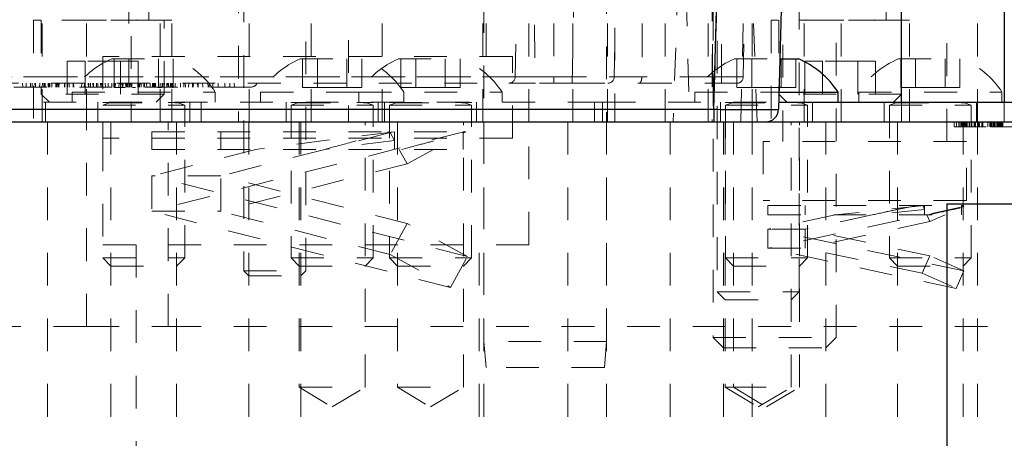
# Model space of a CAD drawing. Header units: inches. Extents: x 220 to 877, y 4 to 174.
# Tile 319 of 656: x 421.11 to 424.11, y 134.99 to 136.27. Entities that reach past the tile are written whole.
import ezdxf

# ---------------------------------------------------------------- set-up
doc = ezdxf.new("R2010")
doc.units = ezdxf.units.IN
doc.header["$LTSCALE"] = 0.5
doc.header["$MEASUREMENT"] = 0
doc.linetypes.add('HIDDEN', pattern=[0.225, 0.15, -0.075])
for name, color, linetype in [('DIE-M-S', 8, 'Continuous'), ('DIE-M-S2', 1, 'Continuous'), ('DIE-M-S3', 8, 'Continuous'), ('DSS-M-S', 53, 'Continuous'), ('SID-M-S', 105, 'Continuous'), ('SVD-M-S', 8, 'Continuous')]:
    doc.layers.add(name, color=color, linetype=linetype)

msp = doc.modelspace()

# ---------------------------------------------------------------- linework, layer by layer
at = {"layer": 'DIE-M-S', "linetype": 'HIDDEN', "lineweight": 18}
for p, q in [((421.44504, 137.02272), (421.44504, 135.96072)), ((421.53404, 135.96072), (421.53404, 137.02272)), ((421.77314, 136.79272), (421.77314, 135.96072)), ((421.99414, 135.96072), (421.99414, 136.79272)), ((422.10864, 136.61022), (422.10864, 135.96072))]:
    msp.add_line(p, q, dxfattribs=at)
at = {"layer": 'DIE-M-S2', "linetype": 'HIDDEN', "lineweight": 18}
for p, q in [((421.43864, 137.16072), (421.43864, 136.16072)), ((422.52864, 136.16072), (422.52864, 137.16072)), ((422.60864, 136.16072), (421.35864, 136.16072)), ((421.35864, 136.16072), (421.35864, 135.91072)), ((422.60864, 135.91072), (422.60864, 136.16072)), ((422.60864, 135.91072), (421.35864, 135.91072))]:
    msp.add_line(p, q, dxfattribs=at)
at = {"layer": 'DIE-M-S3', "linetype": 'HIDDEN', "lineweight": 18}
for p, q in [((422.92114, 137.44772), (422.92114, 135.96072)), ((423.43364, 137.39572), (423.43364, 135.90072)), ((423.93364, 135.90072), (423.93364, 137.39572)), ((423.21814, 137.16772), (423.21814, 135.96072)), ((423.49914, 135.96072), (423.49914, 137.16772)), ((421.17427, 135.96072), (421.17427, 136.46072)), ((421.21814, 136.46072), (421.21814, 136.27072)), ((421.30864, 136.46072), (421.30864, 135.96072)), ((421.49914, 136.27072), (421.49914, 136.46072)), ((421.80564, 136.46072), (421.80564, 135.96072)), ((422.21164, 135.96072), (422.21164, 136.46072)), ((422.51864, 136.46072), (422.51864, 135.96072)), ((422.65864, 135.96072), (422.65864, 136.46072)), ((422.79302, 136.46072), (422.79302, 135.96072)), ((422.89864, 135.96072), (422.89864, 136.46072)), ((423.07427, 135.96072), (423.07427, 136.46072)), ((423.20564, 136.46072), (423.20564, 135.96072)), ((423.33989, 136.46072), (423.33989, 135.96072)), ((423.46814, 136.46072), (423.46814, 136.27072)), ((423.61164, 135.96072), (423.61164, 136.46072)), ((423.74914, 136.27072), (423.74914, 136.46072)), ((424.02739, 135.96072), (424.02739, 136.46072)), ((423.23364, 136.40841), (423.23364, 135.44222)), ((423.48364, 135.44222), (423.48364, 136.40841)), ((421.56964, 136.27072), (421.14764, 136.27072)), ((421.14764, 136.27072), (421.14764, 135.96072)), ((421.56964, 135.96072), (421.56964, 136.27072)), ((423.81964, 136.27072), (423.39764, 136.27072)), ((423.39764, 136.27072), (423.39764, 135.96072)), ((423.81964, 135.96072), (423.81964, 136.27072)), ((423.79614, 135.96072), (423.79614, 136.02072)), ((424.10864, 136.02072), (424.10864, 135.96072)), ((423.99364, 135.90072), (423.37364, 135.90072)), ((423.37364, 135.90072), (423.37364, 135.72072)), ((423.99364, 135.72072), (423.99364, 135.90072)), ((423.99364, 135.72072), (423.37364, 135.72072)), ((423.23364, 135.44222), (423.48364, 135.44222)), ((423.23364, 135.44222), (423.25814, 135.41772)), ((423.45914, 135.41772), (423.48364, 135.44222)), ((423.25814, 135.41772), (423.45914, 135.41772))]:
    msp.add_line(p, q, dxfattribs=at)
at = {"layer": 'DIE-M-S3', "linetype": 'Continuous', "lineweight": 25}
for p, q in [((423.79614, 136.02072), (423.79614, 137.44772)), ((424.10864, 136.46072), (424.10864, 136.02072))]:
    msp.add_line(p, q, dxfattribs=at)
at = {"layer": 'DSS-M-S', "linetype": 'HIDDEN', "lineweight": 18}
for p, q in [((418.978, 136.02072), (422.85864, 136.02072)), ((421.18364, 136.02072), (421.18364, 135.96072)), ((421.34314, 136.02072), (421.34314, 135.96072)), ((421.62414, 135.96072), (421.62414, 136.02072)), ((421.65864, 135.96072), (421.65864, 136.02072)), ((421.91814, 136.02072), (421.91814, 135.96072)), ((422.19914, 135.96072), (422.19914, 136.02072)), ((422.21814, 136.02072), (422.21814, 135.96072)), ((422.49914, 135.96072), (422.49914, 136.02072)), ((422.88364, 136.02072), (422.85864, 136.02072)), ((422.85864, 136.02072), (422.85864, 135.96072)), ((422.88364, 136.02072), (422.88364, 135.96072)), ((422.88364, 136.02072), (423.42095, 136.02072)), ((423.24314, 136.02072), (423.24314, 135.96072)), ((423.52414, 135.96072), (423.52414, 136.02072)), ((423.74314, 136.02072), (423.74314, 135.96072)), ((424.02414, 135.96072), (424.02414, 136.02072)), ((421.18989, 133.46072), (421.18989, 135.96072)), ((421.30864, 135.33572), (421.30864, 135.96072)), ((421.38314, 135.96072), (421.38314, 133.46072)), ((421.55864, 135.33572), (421.55864, 135.96072)), ((421.58414, 133.46072), (421.58414, 135.96072)), ((421.80414, 135.96072), (421.80414, 133.46072)), ((421.95814, 135.96072), (421.95814, 135.15072)), ((421.96314, 133.46072), (421.96314, 135.96072)), ((422.15914, 135.15072), (422.15914, 135.96072)), ((422.25814, 135.96072), (422.25814, 135.15072)), ((422.45914, 135.15072), (422.45914, 135.96072)), ((422.52114, 135.96072), (422.52114, 133.46072)), ((422.65864, 135.58572), (422.65864, 135.96072)), ((422.77739, 135.96072), (422.77739, 133.46072)), ((422.89614, 133.46072), (422.89614, 135.96072)), ((423.08989, 133.46072), (423.08989, 135.96072)), ((423.25239, 135.96072), (423.25239, 133.46072)), ((423.25814, 135.96072), (423.25814, 135.15072)), ((423.28314, 135.96072), (423.28314, 135.15072)), ((423.33989, 135.96072), (423.33989, 133.46072)), ((423.45914, 135.15072), (423.45914, 135.96072)), ((423.48414, 135.15072), (423.48414, 135.96072)), ((423.56489, 133.46072), (423.56489, 135.96072)), ((423.78314, 135.96072), (423.78314, 133.46072)), ((423.95634, 135.94572), (423.95634, 135.96072)), ((423.97019, 135.94572), (423.95634, 135.94572)), ((423.96403, 135.94572), (423.96403, 135.96072)), ((423.97019, 135.94572), (423.97019, 135.96072)), ((424.00264, 135.94572), (423.97019, 135.94572)), ((423.9748, 135.94572), (423.9748, 135.96072)), ((423.97487, 135.94572), (423.97487, 135.96072)), ((423.97925, 135.94572), (423.97925, 135.96072)), ((423.97987, 135.94572), (423.97987, 135.96072)), ((423.98095, 135.94572), (423.98095, 135.96072)), ((423.98141, 135.94572), (423.98141, 135.96072)), ((423.98249, 135.94572), (423.98249, 135.96072)), ((423.98414, 133.46072), (423.98414, 135.96072)), ((423.98634, 135.94572), (423.98634, 135.96072)), ((423.98809, 135.94572), (423.98809, 135.96072)), ((423.98809, 135.94572), (423.98809, 135.96072)), ((423.98819, 135.94572), (423.98819, 135.96072)), ((423.98819, 135.94572), (423.98819, 135.96072)), ((423.98954, 135.94572), (423.98954, 135.96072)), ((423.98954, 135.94572), (423.98954, 135.96072)), ((423.98954, 135.94572), (423.98954, 135.96072)), ((423.99326, 135.94572), (423.99326, 135.96072)), ((423.9936, 135.94572), (423.9936, 135.96072)), ((423.9936, 135.94572), (423.9936, 135.96072)), ((423.99372, 135.94572), (423.99372, 135.96072)), ((423.99372, 135.94572), (423.99372, 135.96072)), ((423.99372, 135.94572), (423.99372, 135.96072)), ((423.99557, 135.94572), (423.99557, 135.96072)), ((423.99557, 135.94572), (423.99557, 135.96072)), ((423.99629, 135.94572), (423.99629, 135.96072)), ((423.99629, 135.94572), (423.99629, 135.96072)), ((424.00196, 135.94572), (424.00196, 135.96072)), ((424.00196, 135.94572), (424.00196, 135.96072)), ((424.00196, 135.94572), (424.00196, 135.96072)), ((424.00264, 135.94572), (424.00264, 135.96072)), ((424.00264, 135.94572), (424.00264, 135.96072)), ((424.0029, 135.94572), (424.0029, 135.96072)), ((424.0029, 135.94572), (424.0029, 135.96072)), ((424.0029, 135.94572), (424.0029, 135.96072)), ((424.01055, 135.94572), (424.00455, 135.94572)), ((424.01055, 135.94572), (424.01055, 135.96072)), ((424.01785, 135.94572), (424.01785, 135.96072)), ((424.01942, 135.94572), (424.01942, 135.96072)), ((424.02009, 135.94572), (424.02009, 135.96072)), ((424.02095, 135.94572), (424.02095, 135.96072)), ((424.02105, 135.94572), (424.02105, 135.96072)), ((424.02739, 133.46072), (424.02739, 135.96072)), ((424.02793, 135.94572), (424.02793, 135.96072)), ((424.0286, 135.94572), (424.0286, 135.96072)), ((424.02867, 135.94572), (424.02867, 135.96072)), ((424.02874, 135.94572), (424.02874, 135.96072)), ((424.02982, 135.94572), (424.02982, 135.96072)), ((424.03019, 135.94572), (424.03019, 135.96072)), ((424.03095, 135.94572), (424.03095, 135.96072)), ((424.03172, 135.94572), (424.03172, 135.96072)), ((424.03225, 135.94572), (424.03225, 135.96072)), ((424.03326, 135.94572), (424.03326, 135.96072)), ((424.04095, 135.94572), (424.04095, 135.96072)), ((424.04249, 135.94572), (424.04249, 135.96072)), ((424.04403, 135.94572), (424.04403, 135.96072)), ((424.05942, 135.94572), (424.05942, 135.96072)), ((424.06557, 135.94572), (424.06557, 135.96072)), ((424.06771, 135.94572), (424.06771, 135.96072)), ((424.06865, 135.94572), (424.06865, 135.96072)), ((424.07019, 135.94572), (424.07019, 135.96072)), ((424.07117, 135.94572), (424.07117, 135.96072)), ((424.07153, 135.94572), (424.07153, 135.96072)), ((424.07557, 135.94572), (424.07557, 135.96072)), ((424.07634, 135.94572), (424.07634, 135.96072)), ((424.07634, 135.96072), (424.07634, 135.94572)), ((424.07682, 135.94572), (424.07682, 135.96072)), ((424.07942, 135.94572), (424.07942, 135.96072)), ((424.08038, 135.94572), (424.08038, 135.96072)), ((424.08095, 135.94572), (424.08095, 135.96072)), ((424.08194, 135.94572), (424.08194, 135.96072)), ((424.08706, 135.94572), (424.08706, 135.96072)), ((424.08817, 135.94572), (424.08817, 135.96072)), ((424.08942, 135.94572), (424.08942, 135.96072)), ((424.09266, 135.94572), (424.09266, 135.96072)), ((424.09266, 135.94572), (424.09266, 135.96072)), ((424.09403, 135.94572), (424.09403, 135.96072)), ((424.09456, 135.94572), (424.09456, 135.96072)), ((424.09499, 135.94572), (424.09499, 135.96072)), ((424.09526, 135.94572), (424.09526, 135.96072)), ((424.09788, 135.94572), (424.09788, 135.96072)), ((424.09942, 135.94572), (424.09942, 135.96072)), ((424.10139, 135.94572), (424.10139, 135.96072)), ((424.10139, 135.94572), (424.10139, 135.96072)), ((424.10148, 135.94572), (424.10148, 135.96072)), ((424.10192, 135.94572), (424.10192, 135.96072)), ((424.10192, 135.94572), (424.10192, 135.96072)), ((424.10461, 135.94572), (424.10461, 135.96072)), ((424.10521, 135.94572), (424.10521, 135.96072)), ((422.65864, 135.58572), (421.30864, 135.58572)), ((421.46019, 135.58572), (421.46019, 133.46072)), ((422.50709, 133.46072), (422.50709, 135.58572)), ((420.80864, 135.33572), (421.30864, 135.33572)), ((421.30864, 135.33572), (421.55864, 135.33572)), ((421.55864, 135.33572), (434.30864, 135.33572)), ((421.95814, 135.15072), (422.15914, 135.15072)), ((421.95814, 135.15072), (422.05864, 135.09034)), ((422.05864, 135.09034), (422.15914, 135.15072)), ((422.25814, 135.15072), (422.45914, 135.15072)), ((422.25814, 135.15072), (422.35864, 135.09034)), ((422.35864, 135.09034), (422.45914, 135.15072)), ((423.25814, 135.15072), (423.28314, 135.15072)), ((423.25814, 135.15072), (423.35864, 135.09034)), ((423.28314, 135.15072), (423.48414, 135.15072)), ((423.28314, 135.15072), (423.38364, 135.09034)), ((423.35864, 135.09034), (423.45914, 135.15072)), ((423.38364, 135.09034), (423.48414, 135.15072))]:
    msp.add_line(p, q, dxfattribs=at)
at = {"layer": 'DSS-M-S', "linetype": 'Continuous', "lineweight": 25}
for p, q in [((423.42095, 136.02072), (429.43364, 136.02072)), ((405.93364, 135.96072), (439.43364, 135.96072))]:
    msp.add_line(p, q, dxfattribs=at)
at = {"layer": 'DSS-M-S', "linetype": 'HIDDEN', "lineweight": 18}
for points, knots in [([(424.04095, 135.94572), (424.04024, 135.94572), (424.03882, 135.94572), (424.02802, 135.94572), (424.01531, 135.94572), (424.00687, 135.94572), (424.00264, 135.94572)], [0, 0, 0, 0, 0.2791411, 0.5586537, 0.779059, 1, 1, 1, 1]), ([(424.05393, 135.94572), (424.05125, 135.94572), (424.04259, 135.94572), (424.03386, 135.94572), (424.03244, 135.94572), (424.03172, 135.94572)], [0, 0, 0, 0, 0.1832463, 0.5915479, 1, 1, 1, 1]), ([(424.04249, 135.94572), (424.04306, 135.94572), (424.04388, 135.94572), (424.05152, 135.94572), (424.05393, 135.94572)], [0, 0, 0, 0, 0.685096, 1, 1, 1, 1]), ([(424.10521, 135.94572), (424.10065, 135.94572), (424.09155, 135.94572), (424.08007, 135.94572), (424.07165, 135.94572), (424.06902, 135.94572), (424.06771, 135.94572)], [0, 0, 0, 0, 0.2802208, 0.5599142, 0.7799519, 1, 1, 1, 1]), ([(424.14249, 135.94572), (424.14239, 135.94572), (424.14219, 135.94572), (424.13495, 135.94572), (424.12098, 135.94572), (424.11047, 135.94572), (424.10521, 135.94572)], [0, 0, 0, 0, 0.2816547, 0.5601107, 0.7800798, 1, 1, 1, 1])]:
    msp.add_open_spline(points, degree=3, knots=knots, dxfattribs=at)
at = {"layer": 'SID-M-S', "linetype": 'Continuous', "lineweight": 25}
for q in [(423.93364, 133.71072), (426.93364, 135.71072)]:
    msp.add_line((423.93364, 135.71072), q, dxfattribs=at)
at = {"layer": 'SVD-M-S', "linetype": 'HIDDEN', "lineweight": 18}
for p, q in [((423.21916, 136.09817), (423.21916, 137.98842)), ((423.21916, 136.09817), (423.21916, 137.98842)), ((423.24672, 136.09817), (423.24672, 137.98842)), ((423.24672, 136.09817), (423.24672, 137.98842)), ((423.31305, 136.09817), (423.34604, 137.98842)), ((423.27435, 137.9371), (423.2236, 135.99906)), ((423.14885, 137.38592), (423.09908, 135.96072)), ((423.35499, 135.96072), (423.30522, 137.38592)), ((422.52114, 137.13272), (422.52114, 135.29072)), ((422.89614, 135.29072), (422.89614, 137.13272)), ((423.22114, 136.50896), (423.22114, 135.30197)), ((423.59614, 135.30197), (423.59614, 136.50896)), ((422.61713, 136.09817), (422.62347, 136.46093)), ((422.6722, 136.45651), (422.67879, 136.07883)), ((422.73491, 136.46093), (422.73491, 136.09817)), ((422.73491, 136.46093), (422.73491, 136.09817)), ((422.79103, 136.07883), (422.79762, 136.45651)), ((422.91934, 136.09817), (422.92588, 136.47253)), ((423.00625, 136.46093), (423.00473, 136.25779)), ((421.78864, 136.36469), (421.78864, 135.50622)), ((421.97864, 135.50622), (421.97864, 136.36469)), ((423.1387, 136.35271), (423.14897, 135.96072)), ((423.3051, 135.96072), (423.31537, 136.35271)), ((421.17114, 136.27072), (421.17114, 136.04572)), ((421.48364, 136.27112), (421.23364, 136.27112)), ((421.23364, 136.27112), (421.23364, 136.27072)), ((421.48364, 136.27072), (421.48364, 136.27112)), ((421.54614, 136.04572), (421.54614, 136.27072)), ((423.42114, 136.27072), (423.42114, 136.04572)), ((423.73364, 136.27112), (423.48364, 136.27112)), ((423.73364, 136.27072), (423.73364, 136.27112)), ((423.00473, 136.25779), (423.00354, 136.09817)), ((421.38614, 136.15272), (421.58114, 136.15272)), ((421.39358, 136.06572), (421.39358, 136.15272)), ((421.43861, 136.06572), (421.43861, 136.15272)), ((421.52868, 136.06572), (421.52868, 136.15272)), ((421.57371, 136.06572), (421.57371, 136.15272)), ((421.96114, 136.15272), (422.15614, 136.15272)), ((421.96858, 136.06572), (421.96858, 136.15272)), ((422.01361, 136.06572), (422.01361, 136.15272)), ((422.10368, 136.06572), (422.10368, 136.15272)), ((422.14871, 136.06572), (422.14871, 136.15272)), ((422.26114, 136.15272), (422.45614, 136.15272)), ((422.26858, 136.06572), (422.26858, 136.15272)), ((422.31361, 136.06572), (422.31361, 136.15272)), ((422.40368, 136.06572), (422.40368, 136.15272)), ((422.44871, 136.06572), (422.44871, 136.15272)), ((423.28614, 136.15272), (423.4244, 136.15272)), ((423.29358, 136.06572), (423.29358, 136.15272)), ((423.33861, 136.06572), (423.33861, 136.15272)), ((423.42868, 136.06572), (423.42868, 136.15272)), ((423.47371, 136.06572), (423.47371, 136.15272)), ((423.78614, 136.15272), (423.98114, 136.15272)), ((423.79358, 136.06572), (423.79358, 136.15272)), ((423.83861, 136.06572), (423.83861, 136.15272)), ((423.92868, 136.06572), (423.92868, 136.15272)), ((423.97371, 136.06572), (423.97371, 136.15272)), ((421.30452, 136.14572), (421.25039, 136.14572)), ((421.25039, 136.14572), (421.25039, 136.02072)), ((421.41277, 136.14572), (421.30452, 136.14572)), ((421.30452, 136.14572), (421.30452, 136.02072)), ((421.4669, 136.14572), (421.41277, 136.14572)), ((421.41277, 136.14572), (421.41277, 136.02072)), ((421.4669, 136.14572), (421.4669, 136.02072)), ((423.55452, 136.14572), (423.50039, 136.14572)), ((423.50039, 136.14572), (423.50039, 136.02072)), ((423.66277, 136.14572), (423.55452, 136.14572)), ((423.55452, 136.14572), (423.55452, 136.02072)), ((423.7169, 136.14572), (423.66277, 136.14572)), ((423.66277, 136.14572), (423.66277, 136.02072)), ((423.7169, 136.14572), (423.7169, 136.02072)), ((422.61713, 136.09817), (419.78181, 136.09817)), ((419.78181, 136.09817), (422.61713, 136.09817)), ((422.73491, 136.09817), (422.61713, 136.09817)), ((422.61713, 136.09817), (422.73491, 136.09817)), ((422.73491, 136.09817), (422.73491, 136.07883)), ((423.00354, 136.09817), (422.73491, 136.09817)), ((422.73491, 136.07883), (422.73491, 136.09817)), ((422.73491, 136.09817), (422.91934, 136.09817)), ((422.91934, 136.09817), (423.21916, 136.09817)), ((423.21916, 136.09817), (423.00354, 136.09817)), ((423.21916, 136.09817), (423.21916, 136.07883)), ((423.24672, 136.09817), (423.21916, 136.09817)), ((423.21916, 136.09817), (423.24672, 136.09817)), ((423.21916, 136.09817), (423.21916, 136.07883)), ((423.31305, 136.09817), (423.24672, 136.09817)), ((423.24672, 136.09817), (423.24672, 136.07883)), ((423.24672, 136.09817), (423.31305, 136.09817)), ((423.24672, 136.09817), (423.24672, 136.07883)), ((419.8015, 136.07883), (422.59745, 136.07883)), ((420.68766, 136.06702), (421.71129, 136.06702)), ((421.11353, 136.07883), (421.11486, 136.06702)), ((421.12529, 136.07883), (421.12467, 136.06702)), ((421.1386, 136.07883), (421.1386, 136.06702)), ((421.14375, 136.07883), (421.14374, 136.06702)), ((421.15161, 136.07883), (421.15223, 136.06702)), ((421.15321, 136.07883), (421.15321, 136.06702)), ((421.16663, 136.07883), (421.1653, 136.06702)), ((421.17498, 136.07883), (421.17558, 136.06702)), ((421.17734, 136.07883), (421.17674, 136.06702)), ((421.18132, 136.07883), (421.18133, 136.06702)), ((421.18132, 136.07883), (421.18133, 136.06702)), ((421.18338, 136.07883), (421.18339, 136.06702)), ((421.19174, 136.07883), (421.19222, 136.06702)), ((421.19479, 136.07883), (421.19541, 136.06702)), ((421.1975, 136.07883), (421.19751, 136.06702)), ((421.1975, 136.07883), (421.19751, 136.06702)), ((421.20279, 136.07883), (421.20341, 136.06702)), ((421.21584, 136.07883), (421.21522, 136.06702)), ((421.21767, 136.07883), (421.21827, 136.06702)), ((421.22031, 136.07883), (421.21971, 136.06702)), ((421.22369, 136.07883), (421.22313, 136.06702)), ((421.2252, 136.07883), (421.22467, 136.06702)), ((421.24195, 136.07883), (421.24195, 136.06702)), ((421.24216, 136.07883), (421.24278, 136.06702)), ((421.2434, 136.07883), (421.24278, 136.06702)), ((421.25139, 136.07883), (421.25139, 136.06702)), ((421.25662, 136.07883), (421.25662, 136.06702)), ((421.26809, 136.07883), (421.2681, 136.06702)), ((421.26843, 136.07883), (421.26843, 136.06702)), ((421.26865, 136.07883), (421.26865, 136.06702)), ((421.26911, 136.07883), (421.26911, 136.06702)), ((421.26972, 136.07883), (421.27034, 136.06702)), ((421.29458, 136.07883), (421.29396, 136.06702)), ((421.30246, 136.07883), (421.30184, 136.06702)), ((421.31433, 136.07883), (421.31491, 136.06702)), ((421.31495, 136.07883), (421.31552, 136.06702)), ((421.31577, 136.07883), (421.31577, 136.06702)), ((421.3209, 136.07883), (421.32152, 136.06702)), ((421.32091, 136.07883), (421.32091, 136.06702)), ((421.32878, 136.07883), (421.3294, 136.06702)), ((421.33038, 136.07883), (421.33038, 136.06702)), ((421.33986, 136.07883), (421.33924, 136.06702)), ((421.34398, 136.07883), (421.34336, 136.06702)), ((421.35214, 136.07883), (421.35274, 136.06702)), ((421.35451, 136.07883), (421.35391, 136.06702)), ((421.35838, 136.07883), (421.35837, 136.06702)), ((421.35899, 136.07883), (421.35898, 136.06702)), ((421.36618, 136.07883), (421.3668, 136.06702)), ((421.37467, 136.07883), (421.37467, 136.06702)), ((421.37467, 136.07883), (421.37467, 136.06702)), ((421.38642, 136.07883), (421.38642, 136.06702)), ((421.39293, 136.07883), (421.39294, 136.06702)), ((421.39337, 136.07883), (421.39337, 136.06702)), ((421.39358, 136.06572), (421.42694, 136.06572)), ((421.39378, 136.07883), (421.39377, 136.06702)), ((421.39483, 136.07883), (421.39543, 136.06702)), ((421.39748, 136.07883), (421.39688, 136.06702)), ((421.40823, 136.07883), (421.40771, 136.06702)), ((421.41351, 136.07883), (421.41352, 136.06702)), ((421.41444, 136.07883), (421.41361, 136.06702)), ((421.41912, 136.07883), (421.41912, 136.06702)), ((421.42057, 136.07883), (421.41995, 136.06702)), ((421.42091, 136.07883), (421.42035, 136.06702)), ((421.42855, 136.07883), (421.42856, 136.06702)), ((421.42866, 136.07883), (421.42865, 136.06702)), ((421.43118, 136.07883), (421.43179, 136.06702)), ((421.43332, 136.07883), (421.43333, 136.06702)), ((421.43379, 136.07883), (421.43379, 136.06702)), ((421.43988, 136.07883), (421.44049, 136.06702)), ((421.44101, 136.07883), (421.44163, 136.06702)), ((421.44455, 136.07883), (421.44517, 136.06702)), ((421.44689, 136.07883), (421.44751, 136.06702)), ((421.44912, 136.06572), (421.45846, 136.06572)), ((421.46584, 136.07883), (421.46522, 136.06702)), ((421.46996, 136.07883), (421.46934, 136.06702)), ((421.47175, 136.07883), (421.47113, 136.06702)), ((421.47632, 136.07883), (421.47574, 136.06702)), ((421.48437, 136.07883), (421.48435, 136.06702)), ((421.48498, 136.07883), (421.48497, 136.06702)), ((421.48602, 136.07883), (421.48601, 136.06702)), ((421.49216, 136.07883), (421.49278, 136.06702)), ((421.50313, 136.07883), (421.5037, 136.06702)), ((421.51048, 136.07883), (421.5109, 136.06702)), ((421.51241, 136.07883), (421.51241, 136.06702)), ((421.51569, 136.07883), (421.51511, 136.06702)), ((421.51823, 136.07883), (421.51911, 136.06702)), ((421.51892, 136.07883), (421.51893, 136.06702)), ((421.51936, 136.07883), (421.51936, 136.06702)), ((421.51976, 136.07883), (421.51976, 136.06702)), ((421.52652, 136.06572), (421.52868, 136.06572)), ((421.52868, 136.06572), (421.53921, 136.06572)), ((421.53421, 136.07883), (421.53369, 136.06702)), ((421.53949, 136.07883), (421.5395, 136.06702)), ((421.54043, 136.07883), (421.5396, 136.06702)), ((421.54162, 136.07883), (421.54163, 136.06702)), ((421.54185, 136.07883), (421.54184, 136.06702)), ((421.54689, 136.07883), (421.54633, 136.06702)), ((421.55465, 136.07883), (421.55464, 136.06702)), ((421.55716, 136.07883), (421.55777, 136.06702)), ((421.55931, 136.07883), (421.55931, 136.06702)), ((421.56502, 136.07883), (421.56414, 136.06702)), ((421.56587, 136.07883), (421.56648, 136.06702)), ((421.56699, 136.07883), (421.56762, 136.06702)), ((421.56735, 136.07883), (421.56792, 136.06702)), ((421.57034, 136.06572), (421.57371, 136.06572)), ((421.57053, 136.07883), (421.57115, 136.06702)), ((421.57256, 136.07883), (421.57214, 136.06702)), ((421.57991, 136.07883), (421.57933, 136.06702)), ((421.59631, 136.07883), (421.59631, 136.06702)), ((421.60589, 136.07883), (421.60646, 136.06702)), ((421.61027, 136.07883), (421.61089, 136.06702)), ((421.62135, 136.07883), (421.62073, 136.06702)), ((421.63259, 136.07883), (421.63258, 136.06702)), ((421.63513, 136.07883), (421.63451, 136.06702)), ((421.63461, 136.07883), (421.63461, 136.06702)), ((421.64767, 136.07883), (421.64829, 136.06702)), ((421.64943, 136.07883), (421.64943, 136.06702)), ((421.64944, 136.07883), (421.64943, 136.06702)), ((421.66342, 136.07883), (421.66404, 136.06702)), ((421.67958, 136.07883), (421.67985, 136.06702)), ((421.6838, 136.07883), (421.68379, 136.06702)), ((421.6943, 136.07883), (421.69492, 136.06702)), ((421.71129, 136.07883), (421.71129, 136.06702)), ((421.71129, 136.07883), (421.71129, 136.06702)), ((421.71129, 136.06702), (421.81135, 136.06702)), ((421.73159, 136.07883), (421.73097, 136.06702)), ((421.74589, 136.07883), (421.74589, 136.06702)), ((421.74589, 136.07883), (421.74589, 136.06702)), ((421.75988, 136.07883), (421.7605, 136.06702)), ((421.96858, 136.06572), (422.01361, 136.06572)), ((422.01361, 136.06572), (422.10368, 136.06572)), ((422.10368, 136.06572), (422.14871, 136.06572)), ((422.26858, 136.06572), (422.31361, 136.06572)), ((422.31361, 136.06572), (422.40368, 136.06572)), ((422.40368, 136.06572), (422.44871, 136.06572)), ((422.59745, 136.07883), (422.67879, 136.07883)), ((422.79103, 136.07883), (422.67879, 136.07883)), ((422.79103, 136.07883), (422.99535, 136.07883)), ((422.99535, 136.07883), (423.21916, 136.07883)), ((423.21916, 136.07883), (423.24672, 136.07883)), ((423.24672, 136.07883), (423.29336, 136.07883)), ((423.29358, 136.06572), (423.33861, 136.06572)), ((423.33861, 136.06572), (423.42868, 136.06572)), ((423.42868, 136.06572), (423.47371, 136.06572)), ((423.79358, 136.06572), (423.83861, 136.06572)), ((423.83861, 136.06572), (423.92868, 136.06572)), ((423.92868, 136.06572), (423.97371, 136.06572)), ((421.54614, 136.04572), (421.17114, 136.04572)), ((421.17114, 136.04572), (421.19614, 136.02072)), ((421.26514, 136.05172), (421.70214, 136.05172)), ((421.26514, 136.05172), (421.26514, 136.02072)), ((421.52114, 136.02072), (421.54614, 136.04572)), ((421.70214, 136.02072), (421.70214, 136.05172)), ((421.84014, 136.05172), (422.14014, 136.05172)), ((421.84014, 136.05172), (421.84014, 136.02072)), ((422.14014, 136.05172), (422.57714, 136.05172)), ((422.14014, 136.05172), (422.14014, 136.02072)), ((422.27714, 136.02072), (422.27714, 136.05172)), ((422.57714, 136.02072), (422.57714, 136.05172)), ((423.16514, 136.05172), (423.42176, 136.05172)), ((423.16514, 136.05172), (423.16514, 136.02072)), ((423.79614, 136.04572), (423.42114, 136.04572)), ((423.42114, 136.04572), (423.44614, 136.02072)), ((423.66514, 136.05172), (424.10214, 136.05172)), ((423.66514, 136.05172), (423.66514, 136.02072)), ((423.77114, 136.02072), (423.79614, 136.04572)), ((424.10214, 136.02072), (424.10214, 136.05172)), ((421.35864, 136.02033), (421.60864, 136.02033)), ((421.37895, 136.0188), (421.35864, 136.01141)), ((421.35864, 136.01141), (421.60864, 136.01141)), ((421.37895, 136.0188), (421.58656, 136.0188)), ((421.60864, 136.01141), (421.58834, 136.0188)), ((421.60864, 136.02033), (421.60864, 136.02072)), ((421.60864, 135.54522), (421.60864, 136.01141)), ((421.93364, 136.02072), (421.93364, 136.02033)), ((421.93364, 136.02033), (422.18364, 136.02033)), ((421.95395, 136.0188), (421.93364, 136.01141)), ((421.93364, 136.01141), (422.18364, 136.01141)), ((421.93364, 136.01141), (421.93364, 135.54522)), ((421.95395, 136.0188), (422.16156, 136.0188)), ((422.18364, 136.01141), (422.16334, 136.0188)), ((422.18364, 136.02033), (422.18364, 136.02072)), ((422.18364, 135.54522), (422.18364, 136.01141)), ((422.23364, 136.02072), (422.23364, 136.02033)), ((422.23364, 136.02033), (422.48364, 136.02033)), ((422.25395, 136.0188), (422.23364, 136.01141)), ((422.23364, 136.01141), (422.48364, 136.01141)), ((422.23364, 136.01141), (422.23364, 135.54522)), ((422.25395, 136.0188), (422.46156, 136.0188)), ((422.48364, 136.01141), (422.46334, 136.0188)), ((422.48364, 136.02033), (422.48364, 136.02072)), ((422.48364, 135.54522), (422.48364, 136.01141)), ((423.25864, 136.02072), (423.25864, 136.02033)), ((423.25864, 136.02033), (423.50864, 136.02033)), ((423.27895, 136.0188), (423.25864, 136.01141)), ((423.25864, 136.01141), (423.50864, 136.01141)), ((423.25864, 136.01141), (423.25864, 135.54522)), ((423.27895, 136.0188), (423.48656, 136.0188)), ((423.50864, 136.01141), (423.48834, 136.0188)), ((423.50864, 136.02033), (423.50864, 136.02072)), ((423.50864, 135.54522), (423.50864, 136.01141)), ((423.75864, 136.02072), (423.75864, 136.02033)), ((423.75864, 136.02033), (424.00864, 136.02033)), ((423.77895, 136.0188), (423.75864, 136.01141)), ((423.75864, 136.01141), (424.00864, 136.01141)), ((423.75864, 136.01141), (423.75864, 135.54522)), ((423.77895, 136.0188), (423.98656, 136.0188)), ((424.00864, 136.01141), (423.98834, 136.0188)), ((424.00864, 136.02033), (424.00864, 136.02072)), ((424.00864, 135.54522), (424.00864, 136.01141)), ((423.2236, 135.99906), (419.17535, 135.99906)), ((423.2236, 135.96072), (423.2236, 135.99906)), ((421.35864, 135.91072), (421.35864, 135.54522)), ((421.50864, 135.93072), (422.45864, 135.93072)), ((422.46007, 135.93072), (421.50864, 135.68772)), ((421.50864, 135.93072), (421.50864, 135.87672)), ((421.71864, 135.93072), (421.71864, 135.87672)), ((422.24864, 135.93072), (421.82579, 135.87672)), ((422.23561, 135.92776), (422.03579, 135.87672)), ((422.23561, 135.92776), (422.24103, 135.93072)), ((422.24864, 135.90391), (422.23561, 135.92776)), ((422.24864, 135.90391), (422.24864, 135.93072)), ((422.45864, 135.93072), (422.45864, 135.92656)), ((422.46625, 135.93072), (422.45864, 135.92656)), ((422.46625, 135.93072), (422.45864, 135.93072)), ((422.45864, 135.87672), (422.45864, 135.92656)), ((422.24864, 135.90391), (422.03579, 135.87672)), ((422.24864, 135.87672), (422.24864, 135.90391)), ((421.50864, 135.87672), (422.45864, 135.87672)), ((421.82579, 135.87672), (421.50864, 135.79572)), ((422.03579, 135.87672), (421.71864, 135.79572)), ((422.2874, 135.83299), (422.2635, 135.87672)), ((422.36744, 135.87672), (422.2874, 135.83299)), ((422.2874, 135.83299), (421.71864, 135.68772)), ((421.71864, 135.79572), (421.50864, 135.79572)), ((422.47168, 135.54976), (421.50864, 135.79572)), ((421.50864, 135.79572), (421.50864, 135.68772)), ((422.2874, 135.65046), (421.71864, 135.79572)), ((421.71864, 135.68772), (421.71864, 135.79572)), ((423.38833, 135.70572), (423.97895, 135.70572)), ((423.38833, 135.70572), (423.38833, 135.67664)), ((423.9859, 135.70223), (423.38833, 135.57485)), ((423.50143, 135.70572), (423.50143, 135.67664)), ((423.86586, 135.70572), (423.59299, 135.67664)), ((423.84252, 135.70572), (423.70608, 135.67664)), ((423.86586, 135.69367), (423.86047, 135.70572)), ((423.86586, 135.69367), (423.86586, 135.70572)), ((423.97895, 135.70572), (423.97895, 135.69913)), ((423.98434, 135.70572), (423.97895, 135.70572)), ((423.9859, 135.70223), (423.97895, 135.69913)), ((423.98434, 135.70572), (423.9859, 135.70223)), ((422.41989, 135.45499), (421.50864, 135.68772)), ((421.50864, 135.68772), (421.71864, 135.68772)), ((422.23561, 135.55569), (421.71864, 135.68772)), ((423.38833, 135.67664), (423.97895, 135.67664)), ((423.59299, 135.67664), (423.38833, 135.63302)), ((423.70608, 135.67664), (423.50143, 135.63302)), ((423.86586, 135.69367), (423.70608, 135.67664)), ((423.86586, 135.67664), (423.86586, 135.69367)), ((423.88263, 135.65611), (423.87346, 135.67664)), ((423.9286, 135.67664), (423.88263, 135.65611)), ((423.97895, 135.67664), (423.97895, 135.69913)), ((422.2874, 135.65046), (422.23561, 135.55569)), ((422.47168, 135.54976), (422.2874, 135.65046)), ((423.88263, 135.65611), (423.50143, 135.57485)), ((423.38833, 135.63302), (423.38833, 135.57485)), ((423.9859, 135.50565), (423.38833, 135.63302)), ((423.50143, 135.63302), (423.38833, 135.63302)), ((423.88263, 135.55176), (423.50143, 135.63302)), ((423.50143, 135.57485), (423.50143, 135.63302)), ((422.23561, 135.55569), (422.41989, 135.45499)), ((422.41989, 135.45499), (422.47168, 135.54976)), ((423.96218, 135.45254), (423.38833, 135.57485)), ((423.38833, 135.57485), (423.50143, 135.57485)), ((423.85891, 135.49866), (423.50143, 135.57485)), ((423.88263, 135.55176), (423.85891, 135.49866)), ((423.9859, 135.50565), (423.88263, 135.55176)), ((421.35864, 135.54522), (421.60864, 135.54522)), ((421.35864, 135.54522), (421.38314, 135.52072)), ((421.38314, 135.52072), (421.58414, 135.52072)), ((421.58414, 135.52072), (421.60864, 135.54522)), ((421.93364, 135.54522), (422.18364, 135.54522)), ((421.93364, 135.54522), (421.95814, 135.52072)), ((421.95814, 135.52072), (422.15914, 135.52072)), ((422.15914, 135.52072), (422.18364, 135.54522)), ((422.23364, 135.54522), (422.48364, 135.54522)), ((422.23364, 135.54522), (422.25814, 135.52072)), ((422.25814, 135.52072), (422.45914, 135.52072)), ((422.45914, 135.52072), (422.48364, 135.54522)), ((423.25864, 135.54522), (423.50864, 135.54522)), ((423.25864, 135.54522), (423.28314, 135.52072)), ((423.28314, 135.52072), (423.48414, 135.52072)), ((423.48414, 135.52072), (423.50864, 135.54522)), ((423.75864, 135.54522), (424.00864, 135.54522)), ((423.75864, 135.54522), (423.78314, 135.52072)), ((423.78314, 135.52072), (423.98414, 135.52072)), ((423.98414, 135.52072), (424.00864, 135.54522)), ((421.78864, 135.50622), (421.97864, 135.50622)), ((421.78864, 135.50622), (421.80414, 135.49072)), ((421.80414, 135.49072), (421.96314, 135.49072)), ((421.96314, 135.49072), (421.97864, 135.50622)), ((423.85891, 135.49866), (423.96218, 135.45254)), ((423.96218, 135.45254), (423.9859, 135.50565)), ((422.89614, 135.29072), (422.52114, 135.29072)), ((422.52114, 135.29072), (422.52814, 135.21072)), ((422.88914, 135.21072), (422.89614, 135.29072)), ((423.22114, 135.30197), (423.59614, 135.30197)), ((423.22114, 135.30197), (423.25239, 135.27072)), ((423.56489, 135.27072), (423.59614, 135.30197)), ((423.25239, 135.27072), (423.56489, 135.27072)), ((422.88914, 135.21072), (422.52814, 135.21072))]:
    msp.add_line(p, q, dxfattribs=at)
at = {"layer": 'SVD-M-S', "linetype": 'Continuous', "lineweight": 25}
for p, q in [((423.2236, 135.99906), (423.27435, 137.9371)), ((423.47113, 137.9371), (423.42038, 135.99906)), ((423.4244, 136.15272), (423.48114, 136.15272)), ((423.42176, 136.05172), (423.60214, 136.05172)), ((423.60214, 136.02072), (423.60214, 136.05172)), ((419.17535, 135.99906), (423.2236, 135.99906)), ((423.2236, 135.99906), (423.2236, 135.96072))]:
    msp.add_line(p, q, dxfattribs=at)
at = {"layer": 'SVD-M-S', "linetype": 'HIDDEN', "lineweight": 18}
for centre, radius, start, end in [((421.25368, 136.2719), 0.000787, 270, 70), ((421.46361, 136.2719), 0.000787, 110, 270), ((423.50368, 136.2719), 0.000787, 270, 70), ((423.71361, 136.2719), 0.000787, 110, 270), ((421.49113, 135.90397), 0.27, 112.88177, 146.82246), ((421.47616, 135.90397), 0.27, 33.17754, 67.11823), ((422.06613, 135.90397), 0.27, 112.88177, 146.82246), ((422.36613, 135.90397), 0.27, 112.88177, 146.82246), ((422.05116, 135.90397), 0.27, 33.17754, 67.11823), ((422.35116, 135.90397), 0.27, 33.17754, 67.11823), ((423.39113, 135.90397), 0.27, 112.88177, 146.82246), ((423.89113, 135.90397), 0.27, 112.88177, 146.82246), ((423.87616, 135.90397), 0.27, 33.17754, 67.11823), ((422.59745, 136.09852), 0.01969, 270, 359), ((422.89966, 136.09852), 0.01969, 270, 359), ((423.29336, 136.09852), 0.01969, 270, 359), ((421.81135, 136.08671), 0.01969, 270, 336.42182), ((421.37868, 136.01954), 0.000787, 290, 90), ((421.58861, 136.01954), 0.000787, 90, 250), ((421.95368, 136.01954), 0.000787, 290, 90), ((422.16361, 136.01954), 0.000787, 90, 250), ((422.25368, 136.01954), 0.000787, 290, 90), ((422.46361, 136.01954), 0.000787, 90, 250), ((423.27868, 136.01954), 0.000787, 290, 90), ((423.48861, 136.01954), 0.000787, 90, 250), ((423.77868, 136.01954), 0.000787, 290, 90), ((423.98861, 136.01954), 0.000787, 90, 250)]:
    msp.add_arc(centre, radius, start, end, dxfattribs=at)
at = {"layer": 'SVD-M-S', "linetype": 'Continuous', "lineweight": 25}
for centre, radius, start, end in [((423.37616, 135.90397), 0.27, 33.17754, 67.11823), ((423.38102, 136.00009), 0.03937, 270, 358.5)]:
    msp.add_arc(centre, radius, start, end, dxfattribs=at)
at = {"layer": 'SVD-M-S', "linetype": 'HIDDEN', "lineweight": 18}
for points, knots in [([(423.00354, 136.09817), (423.00335, 136.09522), (423.00297, 136.08929), (423.00066, 136.08304), (422.99802, 136.07946), (422.99624, 136.07904), (422.99535, 136.07883)], [0, 0, 0, 0, 0.2784123, 0.5577508, 0.7786612, 1, 1, 1, 1]), ([(423.42038, 135.99906), (423.41958, 135.999), (423.418, 135.99886), (423.40204, 135.99868), (423.36626, 135.99861), (423.31272, 135.99868), (423.26348, 135.99886), (423.23701, 135.999), (423.2236, 135.99906)], [0, 0, 0, 0, 0.1304144, 0.2574026, 0.5, 0.7425941, 0.8695831, 1, 1, 1, 1]), ([(422.03579, 135.87672), (422.0651, 135.88457), (422.12367, 135.90025), (422.19497, 135.91989), (422.22105, 135.92717), (422.2338, 135.93072)], [0, 0, 0, 0, 0.3386652, 0.6766694, 1, 1, 1, 1]), ([(422.27064, 135.87672), (422.29085, 135.88202), (422.33186, 135.89277), (422.38145, 135.90592), (422.42044, 135.91631), (422.45144, 135.92463), (422.456, 135.92585), (422.45864, 135.92656)], [0, 0, 0, 0, 0.18252081, 0.37034789, 0.55217756, 0.73962361, 1, 1, 1, 1]), ([(423.70608, 135.67664), (423.72652, 135.68113), (423.76738, 135.69011), (423.81123, 135.69995), (423.83023, 135.70424), (423.83681, 135.70572)], [0, 0, 0, 0, 0.3954928, 0.7907166, 1, 1, 1, 1]), ([(423.87606, 135.67664), (423.899, 135.68163), (423.94484, 135.6916), (423.97495, 135.69825), (423.97791, 135.6989), (423.97895, 135.69913)], [0, 0, 0, 0, 0.3929723, 0.7852535, 1, 1, 1, 1])]:
    msp.add_open_spline(points, degree=3, knots=knots, dxfattribs=at)
at = {"layer": 'SVD-M-S', "linetype": 'Continuous', "lineweight": 25}
msp.add_open_spline([(423.2236, 135.99906), (423.23701, 135.999), (423.26348, 135.99886), (423.31272, 135.99868), (423.36626, 135.99861), (423.40204, 135.99868), (423.418, 135.99886), (423.41958, 135.999), (423.42038, 135.99906)], degree=3, knots=[0, 0, 0, 0, 0.1304144, 0.2574026, 0.5, 0.7425941, 0.8695831, 1, 1, 1, 1], dxfattribs=at)

doc.saveas('drawing.dxf')
